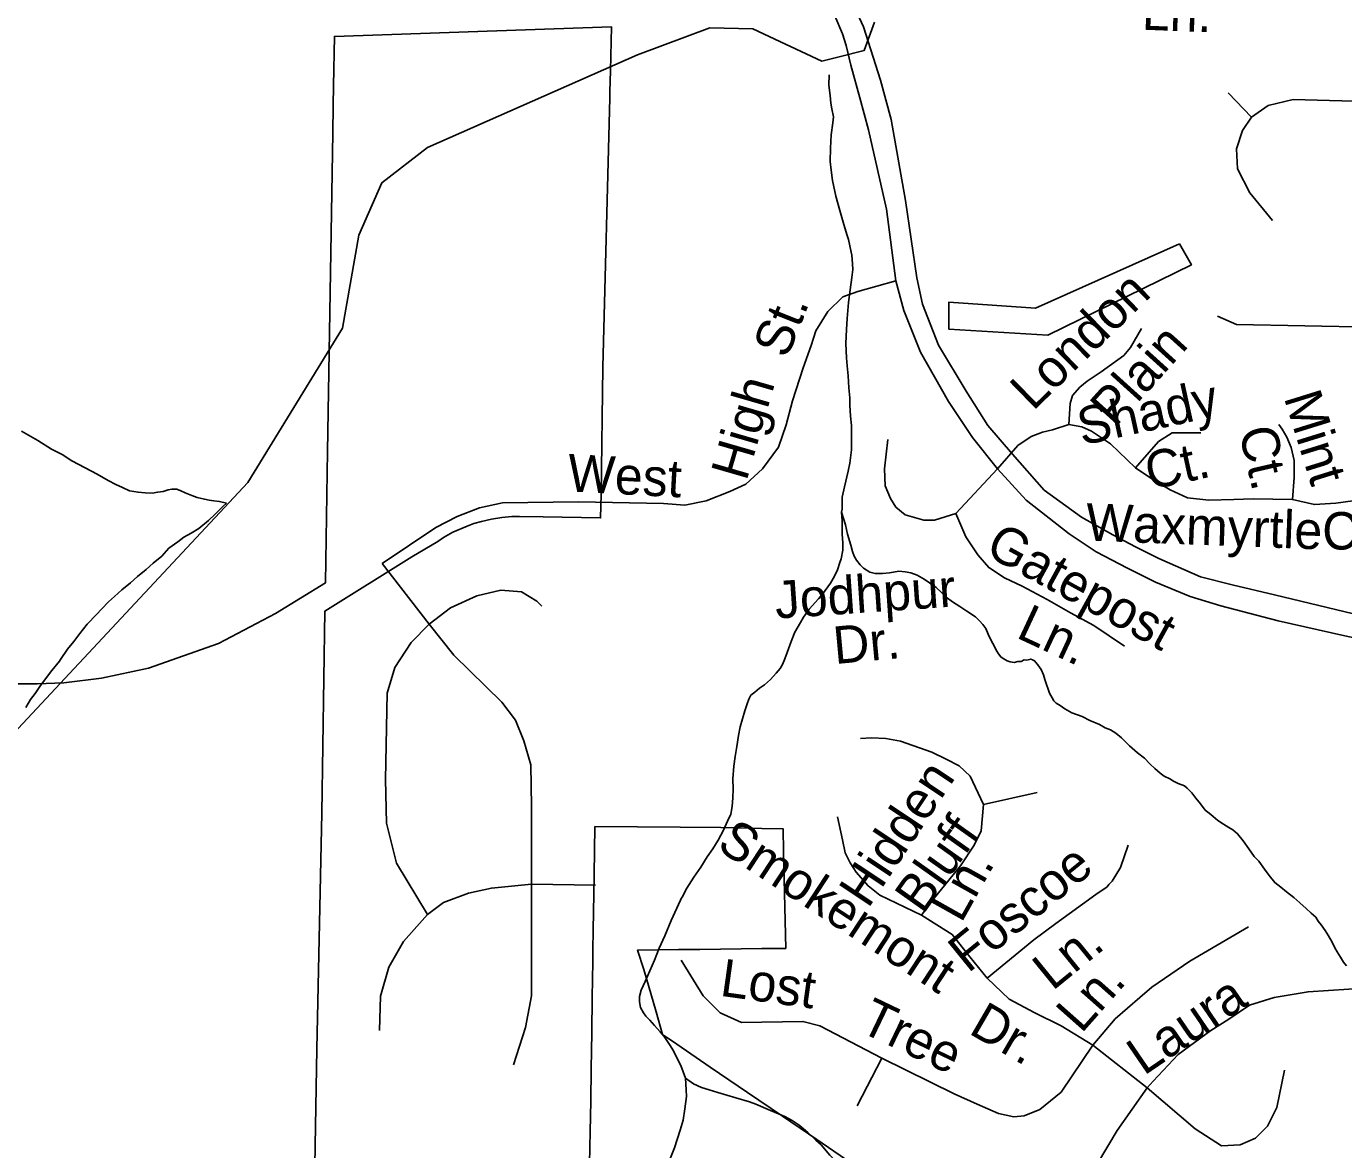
# Model space of a CAD drawing. Extents: x 2001466 to 2224147, y 644118 to 847247.
# Drawn here: x 2048135 to 2051476, y 732330 to 735181 of the extents above; entities that cross this region are included whole.
import ezdxf

# ---------------------------------------------------------------- set-up
doc = ezdxf.new("R2010")
doc.units = 0
for name, color, linetype in [('Exist Boundary Political City Limit New', 7, 'Continuous'), ('Exist Boundary Political City Limit New Hole', 7, 'Continuous'), ('Exist Hydrographic Creek Single Shore', 7, 'Continuous'), ('Exist Hydrographic Misc Water Feature', 7, 'Continuous'), ('Exist Road Non-System Type 51', 7, 'Continuous'), ('Exist Road Non-System Type 51 Label', 7, 'Continuous'), ('Map Preparation Boundary City Limit Buffer Line', 7, 'Continuous')]:
    doc.layers.add(name, color=color, linetype=linetype)

msp = doc.modelspace()

# ---------------------------------------------------------------- linework, layer by layer
at = {"layer": 'Exist Boundary Political City Limit New'}
for points in [[(2048863.1, 732094.3), (2048871.4, 732586.2), (2048884.2, 733184.6), (2048892.2, 733697.3), (2049112.1, 733834.8), (2049178.4, 733874.2), (2049192.8, 733884.4), (2049216.4, 733897.3), (2049252.5, 733913.2), (2049270, 733919.4), (2049289, 733924.9), (2049314.6, 733930.9), (2049340.8, 733934.9), (2049365.9, 733937.1), (2049385.6, 733937.7), (2049445.5, 733936.2), (2049591.2, 733933.7), (2049592.4, 733993.5), (2049597.2, 734316.3), (2049614.5, 735000), (2049614.9, 735015.7), (2049616.1, 735068.4), (2049619, 735180.3), (2048916, 735155.9), (2048914, 735030.6), (2048913.2, 734980.4), (2048912, 734910.2), (2048898.8, 734102.1), (2048897.8, 734048.1), (2048893.2, 733768.6), (2048766.5, 733691), (2048622.1, 733614.9), (2048444.4, 733552.4), (2048325.1, 733526.8), (2048229.5, 733515.1), (2048162.2, 733512.3), (2048086.2, 733512.6)], [(2050242.5, 732285.9), (2050139.5, 732356.1), (2050052.9, 732415.2), (2049964.4, 732475.5), (2049869.5, 732540.2), (2049784.9, 732597.8), (2049748.5, 732622.6), (2049731.9, 732679.9), (2049700.8, 732787.3), (2049685.1, 732837.1), (2049788.6, 732838.2), (2049843.5, 732838.8), (2050000.2, 732840.6), (2050060.9, 732841.2), (2050055.4, 733087.4), (2050054.1, 733144.9), (2050000, 733145.6), (2049896.1, 733147.7), (2049793.1, 733149.1), (2049577.1, 733150.4), (2049575.1, 733028.2), (2049574.2, 732978.5), (2049572.9, 732888), (2049572, 732835.9), (2049571.6, 732807.6), (2049570.2, 732716.4), (2049568.9, 732628), (2049567.5, 732535.7), (2049566.2, 732453.4), (2049565, 732376.4), (2049563.6, 732295.4)]]:
    msp.add_lwpolyline(points, dxfattribs=at)
at = {"layer": 'Exist Boundary Political City Limit New Hole'}
msp.add_lwpolyline([(2051059.9, 734629.3), (2050695, 734466), (2050474.6, 734481.2), (2050474.6, 734412.8), (2050725.5, 734397.6), (2051090.2, 734576.1), (2051059.9, 734629.3)], dxfattribs=at)
msp.add_lwpolyline([(2051059.9, 734629.3), (2050695, 734466), (2050474.6, 734481.2), (2050474.6, 734412.8), (2050725.5, 734397.6), (2051090.2, 734576.1), (2051059.9, 734629.3)], dxfattribs=at)
at = {"layer": 'Exist Hydrographic Creek Single Shore'}
for p, q in [((2050060.8, 735136), (2050152.3, 735093)), ((2050152.3, 735093), (2050196.2, 735104.1))]:
    msp.add_line(p, q, dxfattribs=at)
for points in [[(2049685, 735109.1), (2049868.2, 735177.5), (2049977.2, 735175.3), (2050060.8, 735136)], [(2050196.2, 735104.1), (2050260.2, 735120.2), (2050286, 735192)], [(2047356.3, 732912.4), (2047698.1, 733030.1), (2047839.2, 733106), (2048696.1, 734023.6), (2048936.2, 734415.7), (2048978.2, 734651.1), (2049036, 734784.4), (2049152.1, 734873.9), (2049685, 735109.1)]]:
    msp.add_lwpolyline(points, dxfattribs=at)
at = {"layer": 'Exist Hydrographic Misc Water Feature'}
for points in [[(2050202.2, 733948.3), (2050203.8, 733956.1), (2050203.8, 733986.1), (2050210, 734012.4), (2050219.6, 734052.3), (2050223.7, 734072.4), (2050225.6, 734086.3), (2050227.6, 734106.2), (2050227.6, 734134.2), (2050227.8, 734168.3), (2050225.4, 734192.2), (2050223.3, 734220.1), (2050223.3, 734238.4), (2050221.3, 734264.2), (2050219, 734294.2), (2050216.9, 734320), (2050215.3, 734340.2), (2050213.1, 734376.2), (2050214.9, 734412), (2050216.9, 734440.1), (2050220.6, 734480.1), (2050224.7, 734512.4), (2050228.8, 734544.2), (2050230.9, 734564.1), (2050230.7, 734578.4), (2050228.8, 734600.2), (2050226.8, 734608.2), (2050220.6, 734640.4), (2050216.7, 734650.2), (2050208.7, 734678.2), (2050198.5, 734714.3), (2050188.2, 734749.9), (2050180, 734790.1), (2050176.3, 734816.2), (2050174.1, 734838), (2050174.3, 734872.1), (2050176.1, 734905.9), (2050180.2, 734936.1), (2050182.1, 734952), (2050178.2, 734972.1), (2050175.7, 734985.9), (2050174.1, 735006), (2050170, 735032.2), (2050171.6, 735057.9)], [(2048121.9, 734154.2), (2048164, 734130.4), (2048198, 734108.2), (2048225.9, 734094.3), (2048250.1, 734078.5), (2048284.1, 734060.7), (2048314.1, 734044.8), (2048342.2, 734028.8), (2048362, 734018.8), (2048378.2, 734010.7), (2048396.1, 734002.7), (2048418.2, 733999), (2048436.3, 733997.1), (2048454.1, 733996.8), (2048468.1, 733999.2), (2048482, 734001.1), (2048494.1, 734004.9), (2048503.7, 734007.1), (2048516, 734006.8), (2048526.1, 734002.9), (2048537.8, 733997.1), (2048554.2, 733991), (2048568.1, 733985.2), (2048586.2, 733981.2), (2048598.1, 733979), (2048610.2, 733977.2), (2048624.3, 733975), (2048642.4, 733971.1)], [(2048133.4, 733452.4), (2048145.3, 733472.5), (2048157.2, 733488.5), (2048170.7, 733508.4), (2048199.2, 733546.7), (2048218.9, 733570.4), (2048221, 733574.6), (2048238.8, 733600.7), (2048255, 733620.5), (2048270.6, 733640.5), (2048288.6, 733664.5), (2048312.6, 733688.9), (2048326.4, 733702.6), (2048342.6, 733720.9), (2048358.6, 733734.6), (2048376.6, 733751), (2048398.5, 733768.7), (2048416.6, 733785), (2048438.3, 733802.9), (2048456.4, 733818.8), (2048478.5, 733836.9), (2048496.1, 733857), (2048518.5, 733873.1), (2048534.5, 733885.2), (2048552.3, 733895.1), (2048572.2, 733907.1), (2048596.4, 733927.3), (2048613.8, 733943.3), (2048634.1, 733963.4), (2048642.4, 733971.1)], [(2049806.8, 732511.8), (2049794.7, 732543.7), (2049784.3, 732565.5), (2049776.3, 732581.7), (2049766.2, 732597.5), (2049752.5, 732617.8), (2049742.7, 732629.5), (2049728.3, 732645.4), (2049716.2, 732659.4), (2049706.4, 732669.4), (2049700.4, 732677.6), (2049692.6, 732691.4), (2049690.4, 732705.5), (2049690.4, 732719.3), (2049694.5, 732735.3), (2049704.5, 732757.4), (2049727.9, 732811.4), (2049740.2, 732841.6), (2049753.9, 732873.5), (2049770.1, 732911.7), (2049793.7, 732963.6), (2049795.6, 732967.8), (2049798, 732971.5), (2049809.7, 732993.7), (2049827.6, 733021.8), (2049845.4, 733047.5), (2049861.8, 733073.8), (2049875.7, 733093.6), (2049889.7, 733115.8), (2049903.2, 733141.7), (2049913.3, 733163.8), (2049921.5, 733182), (2049925.2, 733201.7), (2049927.2, 733223.7), (2049927.4, 733245.6), (2049927, 733272), (2049929.1, 733303.8), (2049932.9, 733327.9), (2049936.8, 733353.7), (2049941.2, 733381.8), (2049945.3, 733403.9), (2049951.2, 733423.7), (2049956.9, 733443.9), (2049962.9, 733461.7), (2049967.2, 733474), (2049972.5, 733483.8), (2049982.8, 733491.9), (2049994.7, 733501.9), (2050006.8, 733509.8), (2050022.6, 733524), (2050036.9, 733540.1), (2050046.5, 733552), (2050052.7, 733562), (2050058.6, 733576.2), (2050064.6, 733591.9), (2050074.4, 733620), (2050084.3, 733644.1), (2050098.6, 733668.3), (2050106.4, 733682.1), (2050120.4, 733702.3), (2050144.2, 733728.3), (2050154.2, 733740.1), (2050174.3, 733768.3), (2050184.5, 733786.3), (2050192.3, 733802.1), (2050198.3, 733820.2), (2050202, 733830.2), (2050206.1, 733852.3), (2050206.1, 733870.2), (2050203.8, 733892.4), (2050204, 733908.2), (2050204, 733926.1), (2050202.2, 733948.3)], [(2051125.1, 733192.1), (2051113.2, 733208.1), (2051101.1, 733222.1), (2051091.3, 733236.2), (2051079.2, 733248.2), (2051072.8, 733254), (2051056.8, 733260), (2051044.7, 733265.9), (2051035.1, 733271.9), (2051020.8, 733278.1), (2051011.1, 733285.7), (2050997, 733297.9), (2050984.9, 733309.9), (2050971.1, 733323.8), (2050953.1, 733337.9), (2050933, 733355.5), (2050922.7, 733365.6), (2050912.9, 733375.6), (2050898.7, 733387.5), (2050884.8, 733395.7), (2050871.1, 733401.4), (2050856.7, 733409.7), (2050832.7, 733419.4), (2050812.8, 733429.7), (2050786.8, 733439.4), (2050768.9, 733449.4), (2050757.1, 733457.3), (2050747, 733463.3), (2050740.9, 733469.5), (2050736.5, 733477.4), (2050730.4, 733489.3), (2050726.5, 733499.2), (2050722.6, 733511.1), (2050718.7, 733523.5), (2050714.8, 733535.1), (2050708.7, 733549.4), (2050700.5, 733561.2), (2050692.3, 733571.3), (2050686.7, 733573.4), (2050682.4, 733575.3), (2050672.6, 733573.1), (2050666.2, 733573.3), (2050658.4, 733569.2), (2050650.2, 733569.2), (2050640.6, 733567), (2050630.7, 733568.9), (2050622.5, 733571), (2050612.5, 733577), (2050606.3, 733581.1), (2050600.4, 733588.9), (2050596.3, 733595.2), (2050586.4, 733614.9), (2050582.3, 733622.9), (2050574.4, 733639.1), (2050568.2, 733653), (2050560.6, 733663.1), (2050552.4, 733672.9), (2050542.2, 733682.9), (2050520.2, 733696.8), (2050502.4, 733708.9), (2050484.3, 733720.9), (2050468.3, 733732.6), (2050456.4, 733744.6), (2050442.3, 733756.9), (2050425.9, 733768.7), (2050412.4, 733778.5), (2050394.1, 733788.6), (2050378.1, 733794.6), (2050364.4, 733796.7), (2050348.2, 733798.8), (2050334, 733796.4), (2050324, 733794.7), (2050306.3, 733792.5), (2050287.9, 733792.5), (2050274.2, 733796.2), (2050258, 733806.4), (2050250, 733814.5), (2050240.1, 733826.5), (2050234.2, 733836.3), (2050230.1, 733848.3), (2050226, 733864.3), (2050218, 733892.3), (2050212.2, 733916.3), (2050202.2, 733948.3)], [(2051483.8, 732797), (2051476.2, 732806.7), (2051468, 732818.9), (2051459.6, 732832.7), (2051453.6, 732842.9), (2051447.5, 732856.9), (2051437.8, 732872.9), (2051429.4, 732886.8), (2051419.6, 732900.8), (2051411.4, 732910.6), (2051405.4, 732920.8), (2051393.5, 732930.7), (2051381.4, 732942.7), (2051365.4, 732956.9), (2051349.7, 732970.7), (2051331.4, 732984.4), (2051317.3, 732996.7), (2051301.5, 733008.4), (2051287.5, 733026.3), (2051275.2, 733042.4), (2051261.5, 733062.3), (2051249.6, 733074.3), (2051235.4, 733094.3), (2051221.3, 733114.3), (2051207.3, 733132.2), (2051195.5, 733142.1), (2051185.4, 733148.1), (2051171.5, 733156.3), (2051157.3, 733166.1), (2051145.4, 733176.1), (2051135.2, 733184.1), (2051125.1, 733192.1)], [(2049766.9, 732305.7), (2049779.2, 732335.5), (2049792.9, 732379.7), (2049800.9, 732405.6), (2049804.8, 732433.8), (2049808.9, 732465.7), (2049808.5, 732481.9), (2049806.8, 732511.8)], [(2050255.3, 732188.7), (2050255.3, 732198.8), (2050251.2, 732212.8), (2050243, 732232.7), (2050231.1, 732252.7), (2050221, 732266.5), (2050196.9, 732292.4), (2050172.9, 732316.3), (2050150.9, 732342.4), (2050137.2, 732354.2), (2050117.1, 732374.3), (2050094.9, 732392.3), (2050077.1, 732404.3), (2050058.6, 732414.4), (2050022.6, 732430), (2049984.8, 732445.8), (2049968.8, 732451.9), (2049934.8, 732462), (2049888.7, 732475.9), (2049866.9, 732482), (2049847, 732487.9), (2049826.9, 732497.8), (2049806.8, 732511.8)]]:
    msp.add_lwpolyline(points, dxfattribs=at)
at = {"layer": 'Exist Road Non-System Type 51'}
for p, q in [((2050340.7, 734535.4), (2050243.9, 734508.1)), ((2050243.9, 734508.1), (2050205.6, 734494.9)), ((2050598.2, 734058.2), (2050492.1, 733945.2)), ((2050563, 733206.8), (2050699, 733237)), ((2050977.5, 732487.3), (2050840.2, 732595.3))]:
    msp.add_line(p, q, dxfattribs=at)
for points in [[(2050258.5, 735179.7), (2050223.5, 735256.5), (2050161.5, 735364.3), (2050076.6, 735484.3), (2049979.7, 735598.9), (2049868.1, 735698.9), (2049744.2, 735786.5), (2049680.6, 735837), (2049637.4, 735870)], [(2050226.2, 735082.6), (2050214, 735132.5), (2050204.6, 735162.2), (2050185.7, 735208), (2050170.9, 735239), (2050121.1, 735329.3), (2050045.7, 735430.4), (2049951.4, 735540.9), (2049830.4, 735657.1), (2049729.4, 735731.3), (2049660, 735781.4), (2049600.3, 735828.8)], [(2050635.9, 734095.9), (2050574, 734168.7), (2050518.7, 734255), (2050448.7, 734372.3), (2050408, 734476), (2050393.2, 734543.4), (2050364.9, 734739.2), (2050328.5, 734944.6), (2050301.6, 735044.3), (2050258.5, 735179.7)], [(2050340.7, 734535.4), (2050316.4, 734717.6), (2050270.6, 734919), (2050249.1, 734999.9), (2050226.2, 735082.6)], [(2051242.7, 734950.9), (2051183.5, 735012.2)], [(2051242.7, 734950.9), (2051284.9, 734980.5), (2051348.3, 734995.3), (2051563.6, 734990)], [(2051295.5, 734688.7), (2051238.4, 734758.5), (2051206.7, 734819.8), (2051204.6, 734870.6), (2051219.4, 734917.1), (2051242.7, 734950.9)], [(2050598.2, 734058.2), (2050534.9, 734137.7), (2050474.3, 734229.4), (2050402.9, 734354.7), (2050360.9, 734459.9), (2050340.7, 734535.4)], [(2050205.6, 734494.9), (2050168.2, 734457.4), (2050137.3, 734408.9), (2050125.1, 734371.2), (2050104.9, 734314.6), (2050078, 734231), (2050061.8, 734170.3), (2050042.6, 734113), (2050001.7, 734058.2), (2049960, 734019.1), (2049919.4, 734000.9), (2049859, 733977.3), (2049805.1, 733966.5), (2049751.2, 733970.6), (2049534.9, 733974.6)], [(2051550.8, 734418), (2051204.6, 734424.5), (2051156, 734445.6)], [(2050779.2, 734171.1), (2050782.3, 734223.8), (2050788.5, 734244), (2050807.1, 734265.7), (2050825.7, 734281.2), (2050861.4, 734304.4), (2050918.7, 734346.3), (2050935.7, 734366.5), (2050963.6, 734414.5)], [(2050598.2, 734058.2), (2050649.8, 734117.5), (2050683.2, 734140.1), (2050712.6, 734151), (2050737.4, 734157.2), (2050779.2, 734171.1)], [(2050779.2, 734171.1), (2050811.8, 734164.9), (2050836.6, 734154.1), (2050859.8, 734138.6), (2050884.6, 734121.5), (2050948.1, 734061)], [(2050948.1, 734061), (2051007, 734127.7), (2051041.1, 734149.4), (2051069, 734149.4), (2051113.9, 734149.4)], [(2051346.3, 733980.4), (2051351, 734036.2), (2051351, 734079.6), (2051343.2, 734112.2), (2051332.4, 734138.6), (2051320, 734158.7), (2051312.2, 734171.1)], [(2051346.3, 733980.4), (2051402.1, 733967.7), (2051456.3, 733970.8), (2051499.7, 733977), (2051535.3, 733991), (2051557, 734006.5), (2051580.3, 734031.3), (2051597.3, 734059.2), (2051611.2, 734091.7), (2051623.6, 734146)], [(2050364.1, 733941.2), (2050339.9, 733961.4), (2050326.4, 733983), (2050312.9, 734015.3), (2050311.6, 734058.4), (2050319.6, 734132.6)], [(2052075.3, 733492), (2052029.9, 733515.7), (2051904.7, 733569.7), (2051777.3, 733619.4), (2051667.2, 733649.7), (2051500.9, 733690.7), (2051300.8, 733738.7), (2051193.6, 733764.3), (2051112.8, 733784.5), (2051007.7, 733830.4), (2050948.4, 733860), (2050890.5, 733891), (2050811, 733935.5), (2050717, 734004.3), (2050635.9, 734095.9)], [(2052064.5, 733435.8), (2052001.9, 733468.2), (2051906.9, 733513.6), (2051790.3, 733558.9), (2051641.3, 733600), (2051479.3, 733634.6), (2051310.3, 733672.7), (2051164.8, 733710.4), (2051086.7, 733734.7), (2050999.1, 733771.1), (2050928.2, 733806.1), (2050848.8, 733847.9), (2050780.1, 733893.7), (2050671.2, 733978.7), (2050598.2, 734058.2)], [(2050948.1, 734061), (2050990, 734033.1), (2051036.4, 734005.2), (2051079.8, 733985.1), (2051134, 733978.9), (2051197.6, 733980.4), (2051247.1, 733982), (2051346.3, 733980.4)], [(2049534.9, 733974.6), (2049342.6, 733972), (2049284.1, 733959), (2049227.7, 733937.3), (2049173.6, 733909.1), (2049037, 733818)], [(2050492.1, 733945.2), (2050438.2, 733927.7), (2050411.2, 733927.7), (2050364.1, 733941.2)], [(2050492.1, 733945.2), (2050517.7, 733885.9), (2050548.6, 733840.1), (2050575.9, 733807.5), (2050616.3, 733781.8), (2050660.7, 733760.3), (2050724, 733726.6), (2050783.3, 733692.9), (2050842.6, 733660.5), (2050920.7, 733608)], [(2049037, 733818), (2049156.2, 733664)], [(2049156.2, 733664), (2049210.4, 733705.2), (2049277.6, 733735.6), (2049338.3, 733750.8), (2049390.3, 733746.4), (2049429.3, 733722.6), (2049442.3, 733709.6)], [(2049151.9, 732927.1), (2049073.9, 733057.2), (2049047.9, 733159.2), (2049045.7, 733269.8), (2049050, 733488.8), (2049069.5, 733554.3), (2049110.7, 733617.2), (2049156.2, 733664)], [(2049156.2, 733664), (2049219.1, 733585.1), (2049340.4, 733465.8), (2049375.1, 733420.3), (2049396.8, 733368.2), (2049414.1, 733307.5), (2049416.3, 733201.2), (2049416.3, 733003.9)], [(2050563, 733206.8), (2050528.9, 733278.5), (2050500.8, 733304.4), (2050468.4, 733321.7), (2050431.7, 733339), (2050351.8, 733367.1), (2050315.1, 733373.6), (2050278.4, 733375.7), (2050250.3, 733373.6)], [(2050405.3, 732925.9), (2050437.7, 732969.1), (2050504.7, 733051.2), (2050539.2, 733103), (2050556.5, 733139.8), (2050563, 733206.8)], [(2050405.3, 732925.9), (2050300, 732976), (2050269.8, 732999.8), (2050239.5, 733034.3), (2050224.4, 733058.1), (2050211.5, 733084), (2050205, 733116.4), (2050192, 733174.8)], [(2050571.6, 732766), (2050690.4, 732863.2), (2050746.5, 732904.3), (2050848, 732977.7), (2050876.1, 732997.2), (2050880.4, 733003.7), (2050889, 733012.3), (2050910.6, 733046.9), (2050930, 733103)], [(2049416.3, 733003.9), (2049314.4, 732994.3), (2049255.9, 732981.3), (2049193.1, 732957.5), (2049151.9, 732927.1)], [(2049416.3, 733003.9), (2049416.3, 732721.1), (2049401.1, 732640.8), (2049370.8, 732545.4)], [(2049416.3, 733003.9), (2049578.8, 733001.7)], [(2049151.9, 732927.1), (2049091.2, 732858.6), (2049054.4, 732793.5), (2049032.7, 732719.8), (2049030.5, 732633)], [(2050571.6, 732766), (2050528.4, 732820), (2050483.1, 732876.2), (2050405.3, 732925.9)], [(2050840.2, 732595.3), (2050896.4, 732662.3), (2050959.5, 732717), (2050990, 732743.1), (2051086.4, 732809.2), (2051235.3, 732895.6)], [(2050840.2, 732595.3), (2050759.9, 732476.6), (2050705.9, 732432.8), (2050665.7, 732416), (2050639.8, 732413.8), (2050601, 732422.4), (2050547, 732446.2), (2050488.7, 732472.1), (2050305.2, 732562.9), (2050147.5, 732645), (2050104.4, 732655.8), (2049948.9, 732653.6), (2049894.9, 732677.4), (2049851.7, 732720.6), (2049795.6, 732811.4)], [(2052036.8, 732791), (2051995.8, 732778.1), (2051928.9, 732760.8), (2051779.9, 732741.4), (2051671.9, 732739.2), (2051489.7, 732737.9), (2051386.1, 732731.4), (2051299.7, 732716.3), (2051237.1, 732696.8), (2051184.9, 732661.6), (2051139.8, 732632.8), (2051056.6, 732572.2), (2050992.7, 732504.5), (2050977.5, 732487.3)], [(2050840.2, 732595.3), (2050759.5, 732645), (2050692.5, 732677.4), (2050627.7, 732712), (2050571.6, 732766)], [(2050305.2, 732562.9), (2050242.5, 732441.9)], [(2050977.5, 732487.3), (2051099.8, 732383.5), (2051166.7, 732340.3), (2051214.2, 732342.5), (2051253.1, 732359.8), (2051283.3, 732390), (2051307, 732437.6), (2051326.5, 732532.6)], [(2050977.5, 732487.3), (2050902, 732379.2), (2050851.9, 732295.4), (2050791.4, 732209), (2050772, 732170.1)]]:
    msp.add_lwpolyline(points, dxfattribs=at)
at = {"layer": 'Map Preparation Boundary City Limit Buffer Line'}
for points in [[(2048863.1, 732094.3), (2048871.4, 732586.2), (2048884.2, 733184.6), (2048892.2, 733697.3), (2049112.1, 733834.8), (2049178.4, 733874.2), (2049192.8, 733884.4), (2049216.4, 733897.3), (2049252.5, 733913.2), (2049270, 733919.4), (2049289, 733924.9), (2049314.6, 733930.9), (2049340.8, 733934.9), (2049365.9, 733937.1), (2049385.6, 733937.7), (2049445.5, 733936.2), (2049591.2, 733933.7), (2049592.4, 733993.5), (2049597.2, 734316.3), (2049614.5, 735000), (2049614.9, 735015.7), (2049616.1, 735068.4), (2049619, 735180.3), (2048916, 735155.9), (2048914, 735030.6), (2048913.2, 734980.4), (2048912, 734910.2), (2048898.8, 734102.1), (2048897.8, 734048.1), (2048893.2, 733768.6), (2048766.5, 733691), (2048622.1, 733614.9), (2048444.4, 733552.4), (2048325.1, 733526.8), (2048229.5, 733515.1), (2048162.2, 733512.3), (2048086.2, 733512.6)], [(2051059.9, 734629.3), (2050695, 734466), (2050474.6, 734481.2), (2050474.6, 734412.8), (2050725.5, 734397.6), (2051090.2, 734576.1), (2051059.9, 734629.3)], [(2051059.9, 734629.3), (2050695, 734466), (2050474.6, 734481.2), (2050474.6, 734412.8), (2050725.5, 734397.6), (2051090.2, 734576.1), (2051059.9, 734629.3)], [(2050242.5, 732285.9), (2050139.5, 732356.1), (2050052.9, 732415.2), (2049964.4, 732475.5), (2049869.5, 732540.2), (2049784.9, 732597.8), (2049748.5, 732622.6), (2049731.9, 732679.9), (2049700.8, 732787.3), (2049685.1, 732837.1), (2049788.6, 732838.2), (2049843.5, 732838.8), (2050000.2, 732840.6), (2050060.9, 732841.2), (2050055.4, 733087.4), (2050054.1, 733144.9), (2050000, 733145.6), (2049896.1, 733147.7), (2049793.1, 733149.1), (2049577.1, 733150.4), (2049575.1, 733028.2), (2049574.2, 732978.5), (2049572.9, 732888), (2049572, 732835.9), (2049571.6, 732807.6), (2049570.2, 732716.4), (2049568.9, 732628), (2049567.5, 732535.7), (2049566.2, 732453.4), (2049565, 732376.4), (2049563.6, 732295.4)]]:
    msp.add_lwpolyline(points, dxfattribs=at)

# ---------------------------------------------------------------- texts
at = {"layer": 'Exist Road Non-System Type 51 Label'}
for s, rotation, p in [('Ln.', 357.795, (2050963.5, 735172.9)), ('London', 44.2456, (2050688.1, 734203.3)), (' St.', 68.2784, (2050050.9, 734302.5)), ('Plain', 47.8716, (2050896.1, 734160.8)), ('High', 73.8151, (2049961.3, 734024.9)), ('Shady', 12.3322, (2050812.6, 734117.3)), ('Mint', 287.2864, (2051324, 734239.9)), ('Ct.', 282.9601, (2051209.9, 734155.9)), ('Ct.', 12.3322, (2050984.5, 734004.3)), ('West', 356.9295, (2049505.8, 734001.3)), ('Waxmyrtle', 357.8407, (2050821, 733876.3)), ('Ct.', 0.4813, (2051422.3, 733853.1)), ('Gatepost', 331.282, (2050563.1, 733842.5)), ('Jodhpur', 3.9096, (2050036.3, 733678)), ('Ln.', 335.062, (2050642.6, 733631.4)), ('Dr.', 5.2706, (2050185.8, 733562.7)), ('Hidden', 56.3216, (2050270, 732940.4)), ('Bluff', 54.6426, (2050409.2, 732925.2)), ('Smokemont', 326.8237, (2049882.7, 733095.1)), ('Foscoe', 39.1161, (2050523.6, 732776.9)), ('Ln.', 60.673, (2050506.1, 732903.3)), ('Ln.', 39.1161, (2050737.6, 732731.9)), ('Lost', 352.1044, (2049891.8, 732721.4)), ('Ln.', 48.4818, (2050810.8, 732623.3)), ('Laura', 34.3513, (2050969.5, 732517)), ('Tree', 334.3826, (2050243.4, 732632.8)), ('Dr.', 329.8891, (2050522.2, 732627))]:
    msp.add_text(s, height=95, rotation=rotation, dxfattribs=at).set_placement(p)

doc.saveas('drawing.dxf')
